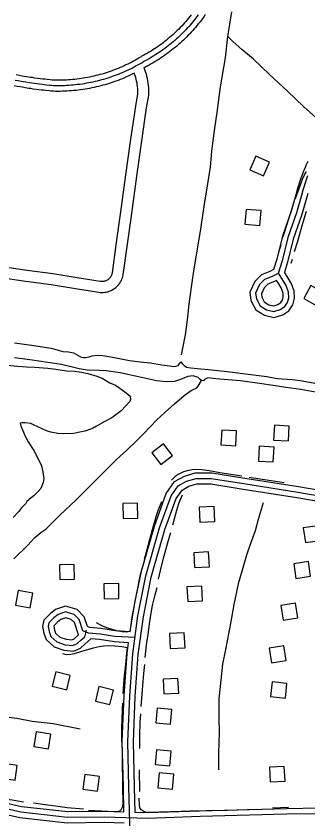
# Model space of a CAD drawing. Extents: x 3297735 to 3335592, y 670436 to 695807.
# Drawn here: x 3322973 to 3323760, y 685182 to 687349 of the extents above; entities that cross this region are included whole.
import ezdxf

# ---------------------------------------------------------------- set-up
doc = ezdxf.new("R2010")
doc.units = 0
for name, color, linetype in [('V-BLDG-OTLN', 7, 'Continuous'), ('V-ROAD-CNTR', 7, 'Continuous'), ('V-SITE-VEGE', 7, 'Continuous'), ('V-TOPO-SHOR', 7, 'Continuous')]:
    doc.layers.add(name, color=color, linetype=linetype)

msp = doc.modelspace()

# ---------------------------------------------------------------- linework, layer by layer
at = {"layer": 'V-BLDG-OTLN'}
for points in [[(3323640.3, 686918.2), (3323656.4, 686954.8), (3323619.7, 686970.9), (3323603.7, 686934.2)], [(3323630.4, 686784.4), (3323633.8, 686824.2), (3323594, 686827.7), (3323590.5, 686787.8)], [(3323768.3, 686621.7), (3323749, 686586.7), (3323784.1, 686567.4), (3323803.4, 686602.4)], [(3323709.9, 686242.6), (3323670, 686245), (3323667.5, 686205.1), (3323707.5, 686202.7)], [(3323567.8, 686229.5), (3323527.9, 686232), (3323525.4, 686192), (3323565.4, 686189.6)], [(3323363.6, 686138.7), (3323395, 686163.5), (3323370.3, 686194.9), (3323338.9, 686170.1)], [(3323669.1, 686185.9), (3323629.2, 686188.3), (3323626.8, 686148.4), (3323666.7, 686146)], [(3323301.7, 685994.4), (3323300.9, 686034.4), (3323260.9, 686033.6), (3323261.7, 685993.6)], [(3323467.1, 686023.4), (3323469.1, 685983.4), (3323509.1, 685985.4), (3323507.1, 686025.4)], [(3323793.1, 685934.2), (3323787.1, 685973.8), (3323747.6, 685967.8), (3323753.5, 685928.3)], [(3323452.6, 685901), (3323454.6, 685861.1), (3323494.6, 685863.1), (3323492.5, 685903.1)], [(3323767.6, 685837.6), (3323761.7, 685877.2), (3323722.1, 685871.3), (3323728.1, 685831.7)], [(3323130.6, 685829.3), (3323129.8, 685869.3), (3323089.8, 685868.5), (3323090.6, 685828.5)], [(3323250.6, 685777.4), (3323249.8, 685817.4), (3323209.8, 685816.6), (3323210.6, 685776.6)], [(3323433.8, 685809), (3323435.9, 685769.1), (3323475.8, 685771.1), (3323473.8, 685811)], [(3323010.7, 685752.2), (3323017.8, 685791.6), (3322978.4, 685798.7), (3322971.3, 685759.3)], [(3323733.1, 685725.1), (3323727.2, 685764.7), (3323687.6, 685758.8), (3323693.5, 685719.2)], [(3323386.7, 685682.5), (3323388.8, 685642.5), (3323428.7, 685644.5), (3323426.7, 685684.5)], [(3323701.2, 685609.7), (3323695.3, 685649.3), (3323655.7, 685643.3), (3323661.6, 685603.8)], [(3323070.7, 685540.6), (3323109.5, 685530.8), (3323119.2, 685569.6), (3323080.4, 685579.4)], [(3323369.6, 685559.6), (3323371.6, 685519.7), (3323411.6, 685521.7), (3323409.6, 685561.7)], [(3323699.4, 685508.2), (3323703.6, 685548), (3323663.8, 685552.2), (3323659.6, 685512.5)], [(3323186.8, 685500.6), (3323225.6, 685490.8), (3323235.4, 685529.6), (3323196.6, 685539.4)], [(3323350.1, 685441.5), (3323390, 685437.9), (3323393.6, 685477.8), (3323353.7, 685481.4)], [(3323021, 685377.7), (3323060.6, 685371.8), (3323066.4, 685411.4), (3323026.8, 685417.2)], [(3323347.9, 685328.8), (3323387.7, 685325.3), (3323391.3, 685365.1), (3323351.5, 685368.7)], [(3322930.7, 685293.1), (3322970.3, 685287.3), (3322976.1, 685326.8), (3322936.5, 685332.7)], [(3323698.7, 685284.3), (3323696.6, 685324.2), (3323656.6, 685322.1), (3323658.8, 685282.1)], [(3323152.7, 685263.1), (3323192.2, 685257.3), (3323198.1, 685296.9), (3323158.5, 685302.7)], [(3323355.2, 685266.5), (3323395, 685262.9), (3323398.6, 685302.8), (3323358.8, 685306.4)]]:
    msp.add_lwpolyline(points, close=True, dxfattribs=at)
at = {"layer": 'V-ROAD-CNTR'}
for points in [[(3323445.5, 687352.3), (3323442, 687347.9), (3323438.4, 687343.5), (3323434.8, 687339.2), (3323431.2, 687334.9), (3323427.4, 687330.7), (3323423.6, 687326.5), (3323419.8, 687322.4), (3323415.9, 687318.3), (3323412, 687314.3), (3323407.9, 687310.3), (3323403.9, 687306.4), (3323399.8, 687302.5), (3323395.6, 687298.7), (3323391.4, 687295), (3323387.1, 687291.3), (3323382.8, 687287.7), (3323378.4, 687284.1), (3323374, 687280.6), (3323369.6, 687277.2), (3323365.1, 687273.8), (3323360.5, 687270.5), (3323355.9, 687267.2), (3323351.2, 687264), (3323346.6, 687260.9), (3323341.8, 687257.9), (3323337.1, 687254.9), (3323332.2, 687251.9), (3323327.4, 687249.1), (3323322.5, 687246.3), (3323317.6, 687243.5), (3323312.6, 687240.8), (3323310.8, 687239.9)], [(3323464.4, 687352.4), (3323460.9, 687347.8), (3323457.3, 687343.1), (3323453.7, 687338.5), (3323450, 687334), (3323446.3, 687329.5), (3323442.5, 687325.1), (3323438.6, 687320.7), (3323434.7, 687316.3), (3323430.7, 687312.1), (3323426.7, 687307.8), (3323422.6, 687303.7), (3323418.4, 687299.6), (3323414.2, 687295.5), (3323410, 687291.5), (3323405.6, 687287.6), (3323401.3, 687283.7), (3323396.8, 687279.9), (3323392.4, 687276.1), (3323387.8, 687272.5), (3323383.3, 687268.8), (3323378.6, 687265.3), (3323374, 687261.8), (3323369.2, 687258.3), (3323364.5, 687254.9), (3323359.7, 687251.6), (3323354.8, 687248.4), (3323349.9, 687245.2), (3323345, 687242.1), (3323340, 687239.1), (3323334.9, 687236.1), (3323329.9, 687233.2), (3323324.8, 687230.4), (3323319.6, 687227.6), (3323317.8, 687226.6)], [(3323483.5, 687353.4), (3323480, 687348.5), (3323476.4, 687343.6), (3323472.8, 687338.7), (3323469.2, 687333.9), (3323465.4, 687329.2), (3323461.6, 687324.5), (3323457.7, 687319.8), (3323453.8, 687315.2), (3323449.8, 687310.7), (3323445.7, 687306.2), (3323441.6, 687301.8), (3323437.4, 687297.4), (3323433.2, 687293.1), (3323428.9, 687288.8), (3323424.6, 687284.6), (3323420.1, 687280.5), (3323415.7, 687276.4), (3323411.1, 687272.4), (3323406.6, 687268.5), (3323401.9, 687264.6), (3323397.2, 687260.8), (3323392.5, 687257), (3323387.7, 687253.3), (3323382.9, 687249.7), (3323378, 687246.1), (3323373.1, 687242.6), (3323368.1, 687239.2), (3323363, 687235.9), (3323358, 687232.6), (3323352.8, 687229.3), (3323347.7, 687226.2), (3323342.5, 687223.1), (3323337.2, 687220.1), (3323331.9, 687217.2), (3323326.6, 687214.3), (3323324.7, 687213.3)], [(3323310, 687239.5), (3323305, 687236.4), (3323300, 687233.5), (3323295, 687230.7), (3323290, 687227.9), (3323284.9, 687225.2), (3323279.8, 687222.6), (3323274.6, 687220), (3323269.4, 687217.5), (3323264.2, 687215.1), (3323259, 687212.7), (3323253.7, 687210.4), (3323248.4, 687208.2), (3323243, 687206), (3323237.7, 687204), (3323232.3, 687202), (3323226.8, 687200), (3323221.4, 687198.2), (3323215.9, 687196.4), (3323210.4, 687194.7), (3323204.9, 687193), (3323199.3, 687191.5), (3323193.8, 687190), (3323188.2, 687188.6), (3323182.6, 687187.2), (3323177, 687186), (3323171.3, 687184.8), (3323165.7, 687183.7), (3323160, 687182.6), (3323154.4, 687181.7), (3323148.7, 687180.8), (3323143, 687180), (3323137.3, 687179.3), (3323131.5, 687178.6), (3323125.8, 687178), (3323120.1, 687177.5), (3323114.3, 687177.1), (3323108.6, 687176.8), (3323102.8, 687176.5), (3323097.1, 687176.3), (3323091.3, 687176.2), (3323085.6, 687176.2), (3323079.8, 687176.2), (3323074.5, 687176.3)], [(3323317.8, 687226.6), (3323312.7, 687223.5), (3323307.5, 687220.5), (3323302.3, 687217.6), (3323297.1, 687214.7), (3323291.9, 687211.9), (3323286.6, 687209.2), (3323281.2, 687206.5), (3323275.9, 687203.9), (3323270.5, 687201.4), (3323265, 687199), (3323259.6, 687196.6), (3323254.1, 687194.3), (3323248.5, 687192.1), (3323243, 687189.9), (3323237.4, 687187.9), (3323231.8, 687185.9), (3323226.1, 687183.9), (3323220.5, 687182.1), (3323214.8, 687180.3), (3323209.1, 687178.6), (3323203.3, 687177), (3323197.6, 687175.5), (3323191.8, 687174), (3323186, 687172.6), (3323180.2, 687171.3), (3323174.3, 687170.1), (3323168.5, 687168.9), (3323162.6, 687167.9), (3323156.8, 687166.9), (3323150.9, 687166), (3323145, 687165.1), (3323139.1, 687164.4), (3323133.1, 687163.7), (3323127.2, 687163.1), (3323121.3, 687162.6), (3323115.3, 687162.1), (3323109.4, 687161.8), (3323103.4, 687161.5), (3323097.5, 687161.3), (3323091.5, 687161.2), (3323085.5, 687161.2), (3323079.6, 687161.2), (3323074.2, 687161.3)], [(3322924, 686644.8), (3322999, 686633.4), (3323067.4, 686624.5), (3323138.7, 686613.5), (3323196, 686604.1), (3323199.8, 686603.6), (3323203.9, 686603.4), (3323208, 686603.4), (3323212.1, 686603.8), (3323216.1, 686604.4), (3323220.1, 686605.4), (3323224, 686606.6), (3323227.8, 686608), (3323231.5, 686609.8), (3323235.1, 686611.8), (3323238.5, 686614), (3323241.8, 686616.5), (3323244.8, 686619.2), (3323247.7, 686622.1), (3323250.4, 686625.1), (3323252.8, 686628.4), (3323255.1, 686631.8), (3323257, 686635.4), (3323258.7, 686639.1), (3323260.2, 686643), (3323261.4, 686646.9), (3323262.3, 686651), (3323272.6, 686727.7), (3323285.3, 686816.5), (3323298.8, 686916.8), (3323312.3, 687012.8), (3323325.2, 687101.5), (3323331.1, 687136.3), (3323331.3, 687143.2), (3323331.2, 687149.5), (3323331, 687155.8), (3323330.5, 687162), (3323329.7, 687168.2), (3323328.7, 687174.4), (3323327.5, 687180.5), (3323326, 687186.6), (3323324.4, 687192.6), (3323322.4, 687198.6), (3323318.4, 687209.6)], [(3322928.3, 686674.4), (3323003.1, 686663.1), (3323071.7, 686654.2), (3323143.5, 686643.1), (3323200.2, 686633.8), (3323202.4, 686633.5), (3323204.4, 686633.4), (3323206.4, 686633.4), (3323208.4, 686633.6), (3323210.3, 686633.9), (3323212.3, 686634.4), (3323214.2, 686634.9), (3323216, 686635.7), (3323217.8, 686636.5), (3323219.6, 686637.5), (3323221.2, 686638.5), (3323222.8, 686639.7), (3323224.3, 686641), (3323225.7, 686642.5), (3323227, 686644), (3323228.2, 686645.6), (3323229.3, 686647.2), (3323230.2, 686649), (3323231.1, 686650.8), (3323231.8, 686652.6), (3323232.3, 686654.5), (3323232.7, 686656.3), (3323242.9, 686731.8), (3323255.6, 686820.6), (3323269.1, 686920.9), (3323282.6, 687017.1), (3323295.6, 687106.1), (3323301.1, 687139.2), (3323301.3, 687143.6), (3323301.2, 687148.7), (3323301, 687153.9), (3323300.6, 687159), (3323300, 687164), (3323299.2, 687169.1), (3323298.2, 687174.1), (3323297, 687179.1), (3323295.6, 687184), (3323294, 687188.9), (3323291.9, 687194.8)], [(3323292.3, 687195.3), (3323287.8, 687193.1), (3323282.3, 687190.4), (3323276.7, 687187.8), (3323271.1, 687185.2), (3323265.4, 687182.8), (3323259.7, 687180.4), (3323254, 687178.1), (3323248.3, 687175.9), (3323242.5, 687173.8), (3323236.7, 687171.7), (3323230.9, 687169.7), (3323225, 687167.8), (3323219.1, 687166), (3323213.2, 687164.2), (3323207.3, 687162.5), (3323201.3, 687161), (3323195.4, 687159.4), (3323189.4, 687158), (3323183.4, 687156.7), (3323177.3, 687155.4), (3323171.3, 687154.2), (3323165.2, 687153.1), (3323159.2, 687152.1), (3323153.1, 687151.1), (3323147, 687150.3), (3323140.9, 687149.5), (3323134.7, 687148.8), (3323128.6, 687148.2), (3323122.5, 687147.6), (3323116.3, 687147.2), (3323110.2, 687146.8), (3323104, 687146.5), (3323097.9, 687146.3), (3323091.7, 687146.2), (3323085.5, 687146.2), (3323079.4, 687146.2), (3323073.9, 687146.3)], [(3323325.5, 687213.8), (3323320.3, 687210.6), (3323318, 687209.3)], [(3323074.2, 687161.3), (3323068.5, 687161.8), (3323063.6, 687162.3), (3323054.9, 687163.2), (3323048.4, 687163.9), (3323043.5, 687164.5), (3323036.2, 687165.4), (3323028.9, 687166.4), (3323021.5, 687167.4), (3323015.1, 687168.3), (3323009.5, 687169.2), (3322999.7, 687170.7), (3322992.3, 687171.9), (3322986.8, 687172.8), (3322978.6, 687174.2), (3322970.3, 687175.7)], [(3323075.6, 687176.2), (3323069.9, 687176.8), (3323065.1, 687177.2), (3323056.5, 687178.1), (3323050.1, 687178.8), (3323045.3, 687179.4), (3323038.1, 687180.3), (3323030.9, 687181.2), (3323023.6, 687182.2), (3323017.3, 687183.2), (3323011.8, 687184), (3323002, 687185.5), (3322994.8, 687186.7), (3322989.3, 687187.6), (3322981.2, 687189), (3322973, 687190.5)], [(3323072.8, 687146.4), (3323067.1, 687146.9), (3323062.1, 687147.4), (3323053.3, 687148.3), (3323046.7, 687149), (3323041.7, 687149.6), (3323034.3, 687150.5), (3323026.9, 687151.5), (3323019.4, 687152.5), (3323012.9, 687153.5), (3323007.2, 687154.3), (3322997.3, 687155.9), (3322989.9, 687157.1), (3322984.3, 687158), (3322975.9, 687159.5), (3322967.6, 687161)], [(3323731.5, 686878.9), (3323733, 686884.6), (3323734.7, 686890.4), (3323736.5, 686896.1), (3323738.3, 686901.8), (3323740.3, 686907.6), (3323742.3, 686913.2), (3323744.4, 686918.9), (3323746.5, 686924.5), (3323748.7, 686930.1), (3323751.1, 686935.6), (3323753.5, 686941.2), (3323755.9, 686946.6), (3323758.5, 686952.1), (3323761.1, 686957.5)], [(3323745.9, 686874.9), (3323747.5, 686880.5), (3323749.1, 686886.1), (3323750.8, 686891.6), (3323752.6, 686897.1), (3323754.4, 686902.7), (3323756.4, 686908.1), (3323758.4, 686913.6), (3323760.5, 686919)], [(3323731.5, 686879.1), (3323714.9, 686822.6), (3323692.1, 686755.7), (3323676.6, 686693.2), (3323667.4, 686665.1), (3323657.7, 686660.3), (3323635.1, 686650.9), (3323617.3, 686633.1), (3323603.9, 686604.2), (3323606.7, 686581.9), (3323619.6, 686556.7), (3323642.8, 686542), (3323669.3, 686536.1), (3323692.3, 686543.3), (3323708.4, 686554.2), (3323719.3, 686570.1), (3323723.7, 686587.8), (3323722.8, 686607.6), (3323715, 686628.1), (3323707.4, 686641.8), (3323696.7, 686658.4)], [(3323745.9, 686874.9), (3323729.2, 686818.1), (3323706.5, 686751.4), (3323691, 686689), (3323679.6, 686654.4), (3323663.9, 686646.6), (3323643.6, 686638.2), (3323629.8, 686624.4), (3323619.3, 686601.8), (3323621.2, 686586.4), (3323631.1, 686567.2), (3323648.6, 686556.1), (3323668.6, 686551.7), (3323685.7, 686557), (3323697.6, 686565.1), (3323705.4, 686576.4), (3323708.7, 686589.3), (3323708, 686604.5), (3323701.4, 686621.8), (3323694.5, 686634.1), (3323680.9, 686655.3)], [(3323760.3, 686870.7), (3323743.5, 686813.5), (3323720.9, 686747.2), (3323705.4, 686684.9), (3323696.7, 686658.4)], [(3323675.7, 686635.7), (3323670, 686632.9), (3323652.1, 686625.5), (3323642.3, 686615.7), (3323634.7, 686599.4), (3323635.8, 686590.9), (3323642.6, 686577.7), (3323654.4, 686570.2), (3323668, 686567.2), (3323679.1, 686570.6), (3323686.9, 686575.9), (3323691.5, 686582.6), (3323693.6, 686590.9), (3323693.1, 686601.4), (3323687.8, 686615.4), (3323681.7, 686626.3), (3323675.7, 686635.7)], [(3323280.5, 685687.5), (3323286.7, 685732.7), (3323308.4, 685841.8), (3323346, 685972.6), (3323377.7, 686061.1), (3323400.1, 686092.9), (3323427, 686107.9), (3323456.2, 686116.4), (3323500.7, 686116.6), (3323590, 686102.5), (3323735.1, 686079.5), (3323824.1, 686064.2), (3323890.4, 686057.2), (3323917.6, 686052.7), (3323938.3, 686050.2)], [(3323281.2, 685108.3), (3323277.4, 685268.7), (3323274.3, 685390.8), (3323279.4, 685513.3), (3323287.6, 685627.6), (3323301.5, 685730.2), (3323323, 685838.3), (3323360.3, 685968), (3323391.1, 686054.1), (3323410.4, 686081.5), (3323432.8, 686094), (3323458.4, 686101.4), (3323499.5, 686101.6), (3323587.7, 686087.6), (3323732.7, 686064.7), (3323822.1, 686049.4), (3323888.4, 686042.3), (3323915.5, 686037.8), (3323947.1, 686034)], [(3323294, 685199.6), (3323292.4, 685269.1), (3323289.3, 685390.6), (3323294.3, 685512.5), (3323302.5, 685626.1), (3323316.3, 685727.7), (3323337.6, 685834.8), (3323374.6, 685963.4), (3323404.6, 686047.1), (3323420.7, 686070), (3323438.6, 686080.1), (3323460.5, 686086.4), (3323498.4, 686086.6), (3323585.3, 686072.8), (3323730.2, 686049.9), (3323820, 686034.5), (3323886.3, 686027.4), (3323913.4, 686023), (3323927.1, 686021.3)], [(3323280.5, 685687.5), (3323241.3, 685689.8), (3323201.9, 685696), (3323172.3, 685698.8), (3323165.4, 685701.6), (3323156.6, 685728.2), (3323138.2, 685747.3), (3323106.1, 685756.9), (3323079.3, 685747.4), (3323065, 685736.3), (3323047.4, 685718.9), (3323044.5, 685701.8), (3323047.4, 685684), (3323054.2, 685666.2), (3323075.4, 685646.9), (3323102, 685637.7), (3323128.3, 685635.3), (3323146.4, 685642.9), (3323158, 685654.1), (3323174.5, 685668.4)], [(3323293.5, 685671.7), (3323239.7, 685674.9), (3323200.1, 685681.2), (3323168.7, 685684), (3323153.3, 685690.3), (3323143.4, 685720.2), (3323130.1, 685734), (3323106.4, 685741.1), (3323086.6, 685734.1), (3323074.9, 685725), (3323061.4, 685711.6), (3323059.7, 685701.7), (3323061.9, 685687.9), (3323066.9, 685674.9), (3323083.2, 685660.1), (3323105.2, 685652.4), (3323125.9, 685650.6), (3323138, 685655.6), (3323147.8, 685665.2), (3323158.2, 685674.1), (3323163.1, 685692.2)], [(3323141.2, 685679.3), (3323130.2, 685712.3), (3323122, 685720.8), (3323106.8, 685725.4), (3323093.9, 685720.8), (3323084.8, 685713.7), (3323075.4, 685704.4), (3323074.9, 685701.6), (3323076.5, 685691.8), (3323079.6, 685683.6), (3323091, 685673.3), (3323108.4, 685667.2), (3323123.5, 685665.9), (3323129.6, 685668.4), (3323141.1, 685679.6)], [(3323276.5, 685657.7), (3323238.1, 685659.9), (3323198.2, 685666.3), (3323174.5, 685668.4)], [(3323264, 685200.6), (3323262.4, 685268.3), (3323259.3, 685390.9), (3323264.4, 685514.2), (3323272.6, 685629.2), (3323276.5, 685657.7)], [(3323264, 685200.6), (3323211, 685202.3), (3323112.6, 685201.1), (3322987.9, 685215.2), (3322824.9, 685252.1), (3322650.3, 685266.4), (3322599.5, 685269), (3322582.7, 685270.2), (3322570.1, 685278.4), (3322547.4, 685288.3), (3322520, 685293.5), (3322503.2, 685289.2), (3322485, 685277.7), (3322474.2, 685265.9), (3322465.5, 685246.3), (3322467.4, 685223.8), (3322477.3, 685203.1), (3322489.1, 685188.8), (3322512.1, 685175.9), (3322538.1, 685174.8), (3322555.9, 685181.5), (3322573.2, 685195.3), (3322590.7, 685217.9), (3322603, 685238.7)], [(3323264.7, 685170.5), (3323210.7, 685172.3), (3323111.1, 685171), (3322982.8, 685185.6), (3322820.3, 685222.3), (3322648.3, 685236.4), (3322603, 685238.7)], [(3323805.7, 685196.3), (3323702.4, 685194.9), (3323469.4, 685188.5), (3323328.3, 685183.5), (3323210.9, 685187.3), (3323111.8, 685186), (3322985.4, 685200.4), (3322822.6, 685237.2)], [(3323790, 685211.1), (3323702.1, 685209.9), (3323469, 685203.4), (3323328.3, 685198.5), (3323294, 685199.6)]]:
    msp.add_lwpolyline(points, dxfattribs=at)
at = {"layer": 'V-SITE-VEGE'}
for points in [[(3322939, 686407.7), (3322977.6, 686404.6), (3323001.3, 686402.2), (3323023.3, 686401.5), (3323058.8, 686399.1), (3323080.1, 686396), (3323109.3, 686392), (3323130.5, 686391.3), (3323149.5, 686388.1), (3323166.8, 686385), (3323190.5, 686377.1), (3323205.4, 686371.6), (3323225.9, 686359.8), (3323240.9, 686352.7), (3323250.4, 686346.4), (3323270.1, 686332.2), (3323281.1, 686323.5), (3323281.9, 686314.1), (3323279.6, 686308.6), (3323256.7, 686284.1), (3323231.5, 686265.2), (3323212.6, 686254.9), (3323189.7, 686242.3), (3323178.7, 686236), (3323166.9, 686232.1)], [(3323166.9, 686232.1), (3323158.2, 686228.9), (3323144.8, 686226.5), (3323128.3, 686222.6), (3323101.5, 686221.8), (3323085.7, 686222.6), (3323066.8, 686226.5), (3323055, 686229.6), (3323031.3, 686240.7), (3323020.3, 686246.2), (3323012.4, 686249.3), (3322997.4, 686251.7), (3322988.7, 686251.7), (3322984, 686250.9), (3322985.6, 686243.8), (3322990.3, 686232.8), (3322997.4, 686215.4), (3323005.3, 686200.4), (3323021.1, 686176.8), (3323029, 686161.8), (3323041.6, 686135), (3323045.5, 686119.3), (3323047.9, 686101.1), (3323045.6, 686090.1), (3323039.3, 686074.3), (3323032.2, 686065.7), (3323021.1, 686054.6), (3323013.3, 686049.1), (3323002.2, 686038.9), (3322999.1, 686034.1), (3322986.5, 686021.5), (3322980.2, 686012), (3322965.2, 685996.3)]]:
    msp.add_lwpolyline(points, dxfattribs=at)
at = {"layer": 'V-TOPO-SHOR'}
for p, q in [((3323687, 686730.8), (3323680.5, 686711.9)), ((3323715.1, 686682.4), (3323718.7, 686693.3)), ((3323463.9, 686350.4), (3323472.8, 686365.8)), ((3323695.8, 686089.9), (3323601.5, 686104)), ((3323306.5, 685256.3), (3323305.7, 685314.6)), ((3323708.2, 685213.4), (3323664.9, 685211.8))]:
    msp.add_line(p, q, dxfattribs=at)
for points in [[(3323419.6, 686434.8), (3323430.4, 686489), (3323435.2, 686529.2), (3323441.1, 686579.3), (3323448.7, 686636.3), (3323454, 686672.2), (3323462.5, 686720.6), (3323472.2, 686780.2), (3323481.1, 686842), (3323489.2, 686890.9), (3323497.7, 686941.9), (3323501.5, 686985.1), (3323508.7, 687040.4), (3323515.1, 687089.2), (3323524.7, 687158.8), (3323538.3, 687236.8), (3323544.6, 687294.3), (3323554.7, 687360.8)], [(3323812.5, 687048.2), (3323782, 687075.9), (3323748.5, 687105.3), (3323705.4, 687146.3), (3323657, 687191.9), (3323613.8, 687232.9), (3323582.1, 687259.3), (3323558.1, 687280.6), (3323544.6, 687294.3)], [(3323726.9, 686857.1), (3323740.2, 686893.8), (3323745.8, 686909.2), (3323751.2, 686921), (3323756.4, 686930.2)], [(3323693.4, 686753.2), (3323707.1, 686796.5), (3323720.4, 686839)], [(3323723.7, 686713.9), (3323732.8, 686742), (3323745.2, 686784.5), (3323756.1, 686822.5)], [(3322968.8, 686467.4), (3323014.5, 686461.1), (3323067.4, 686453.1), (3323098.8, 686444.3), (3323114.5, 686442.7), (3323127.9, 686440.1), (3323134.4, 686437.2), (3323146.4, 686429.4), (3323150.5, 686428.5), (3323154.9, 686427.5), (3323160, 686427.9), (3323170.2, 686430), (3323178.4, 686432.5), (3323192, 686434.4), (3323206.7, 686432.8), (3323238.4, 686427.7), (3323279, 686419.9), (3323307.7, 686415.8), (3323335.7, 686413.7), (3323365.4, 686407.9), (3323387.9, 686405.1), (3323397.1, 686403.8), (3323403.9, 686404.6), (3323410.4, 686406.3), (3323413.4, 686410.8), (3323417.1, 686416.3), (3323421.2, 686411.6), (3323426.4, 686406.5), (3323432.6, 686401.8)], [(3323780.5, 686334.6), (3323740.9, 686341.4), (3323700.6, 686346.7), (3323666.2, 686351.8), (3323629.7, 686357.6), (3323578.8, 686364.9), (3323512.3, 686369.9), (3323490.1, 686372.8), (3323481, 686368.6), (3323478.3, 686364.8), (3323472.8, 686365.8), (3323469.4, 686368.1), (3323463.9, 686374.2), (3323450.9, 686378.2), (3323435.9, 686376.6), (3323416.6, 686368.6), (3323400.6, 686363), (3323377.8, 686361.7), (3323351.5, 686364.5), (3323303, 686375.9), (3323254.2, 686386.6), (3323215.9, 686392), (3323197.2, 686392.5), (3323165.1, 686393.9), (3323143.3, 686397.4), (3323095.8, 686409.1), (3323058.3, 686414.5), (3323009.8, 686421.5), (3322968.9, 686427.2)], [(3323432.6, 686401.8), (3323444.5, 686400.2), (3323471.8, 686397.1), (3323491.9, 686395.3), (3323542.4, 686390.4), (3323606.2, 686382.2), (3323649.2, 686376.2), (3323677.6, 686371.4), (3323717.5, 686368), (3323739.3, 686365.5), (3323794.3, 686356.2)], [(3322966.6, 685884.7), (3323003.6, 685920.2), (3323023.5, 685942.1), (3323040.1, 685955.2), (3323053.4, 685964.5), (3323091, 686002.6), (3323135.1, 686043.4), (3323174.3, 686083.4), (3323211.2, 686120.4), (3323243.6, 686152.7), (3323271.9, 686177.8), (3323296.4, 686200.9), (3323318.7, 686223.6), (3323352.2, 686258.6), (3323375.5, 686280.5), (3323400.4, 686302.5), (3323426.5, 686324.8), (3323445, 686338.8), (3323460.9, 686346.2), (3323463.9, 686350.4)], [(3323582.3, 686107.7), (3323522.4, 686116.5), (3323494.1, 686121.8), (3323474.5, 686124.4), (3323459.8, 686125.6), (3323448.2, 686124.8), (3323434.1, 686122), (3323424.2, 686118.9), (3323409.9, 686112.1), (3323402, 686106.7), (3323397.9, 686102.5), (3323392.6, 686096.4)], [(3323396.2, 685976.3), (3323407, 686016.1), (3323412.4, 686033.4), (3323415.7, 686042.4), (3323418.8, 686051), (3323421.9, 686057.1)], [(3323365.5, 686038.6), (3323355.3, 686013.5), (3323350.8, 686000), (3323339.8, 685962.2), (3323329, 685922.6), (3323318.8, 685882.9)], [(3323640, 686035.5), (3323626.4, 685990.2), (3323617.8, 685959.6), (3323605, 685925.6), (3323594.9, 685894), (3323582.7, 685853.8), (3323571.8, 685817.1), (3323560.6, 685761.4), (3323551.8, 685709.6), (3323537.9, 685639.9), (3323529.9, 685600.3), (3323525.2, 685557), (3323520.1, 685506.1), (3323519.6, 685456.3), (3323520.6, 685414.9), (3323519.3, 685360.8), (3323519.3, 685314.7)], [(3323357.4, 685829.5), (3323365.5, 685864.7), (3323372.9, 685892.3), (3323382.5, 685928.8), (3323390.3, 685955.7)], [(3323312.6, 685859.6), (3323302.3, 685812.3), (3323293.6, 685770.2), (3323287, 685733.6), (3323279.6, 685688)], [(3323321.6, 685618.3), (3323325.2, 685652.5), (3323329.1, 685680.5), (3323333.3, 685709.1), (3323336.6, 685732.6), (3323341.2, 685758.2), (3323347.8, 685786.9), (3323353.4, 685807.4)], [(3323279.6, 685688), (3323271.3, 685686.8), (3323259.6, 685687.3), (3323244.7, 685690.1), (3323220.7, 685696.9), (3323204.3, 685703.9), (3323189.9, 685711.5)], [(3323273.3, 685644.2), (3323258.3, 685646.6), (3323239, 685648.9), (3323221.4, 685649.8), (3323208.8, 685649), (3323196.8, 685647), (3323181.2, 685643.4), (3323146.4, 685632.9), (3323129.5, 685628.2), (3323120.4, 685626.5), (3323109.2, 685625.7), (3323099, 685627.6)], [(3323262, 685520.5), (3323265.7, 685569.2), (3323268.8, 685598.9), (3323272.2, 685630.1), (3323273.3, 685644.2)], [(3323310.7, 685486.2), (3323312.8, 685519.3), (3323315.5, 685553.4), (3323317.3, 685575.1), (3323320, 685599.6)], [(3322586.2, 685510.6), (3322657.1, 685502.2), (3322713.1, 685493.3), (3322759.6, 685488.8), (3322822.6, 685479.6), (3322875.2, 685471.8), (3322901.5, 685468.3), (3322913.3, 685465.7), (3322925.2, 685462.8), (3322939.7, 685459.1), (3322974.8, 685454.2), (3323016, 685446.2), (3323072.8, 685440), (3323146, 685425.5)], [(3323259.4, 685375.1), (3323258, 685403.5), (3323258.1, 685426.9), (3323258.9, 685450.7), (3323260.4, 685479.8), (3323261.2, 685494.9)], [(3323306.8, 685372), (3323306.4, 685406.6), (3323307.3, 685442.8), (3323309.1, 685465.8)], [(3323168.6, 685206), (3323220.4, 685203.2), (3323245.1, 685202.7), (3323252.6, 685204.2), (3323257.6, 685208.7), (3323261, 685216.2), (3323262, 685226.8), (3323261.4, 685266.7), (3323260.3, 685350.9)], [(3322992.6, 685227.7), (3322962.2, 685232.7), (3322932.5, 685237), (3322900.1, 685242.2)], [(3323154.7, 685208.3), (3323110.6, 685212.3), (3323079.2, 685216.8), (3323051.7, 685220.5), (3323019.6, 685224.7)], [(3323465, 685204.3), (3323418.7, 685202.2), (3323359.4, 685200.6), (3323339, 685199.8), (3323328.2, 685199.6), (3323321.7, 685200.7), (3323315.6, 685203.1), (3323310.4, 685207), (3323307.1, 685212.4), (3323305.5, 685220.5), (3323305.3, 685238.8)], [(3323624.7, 685207.7), (3323542.9, 685205.4), (3323486.2, 685204.3)]]:
    msp.add_lwpolyline(points, dxfattribs=at)

doc.saveas('drawing.dxf')
